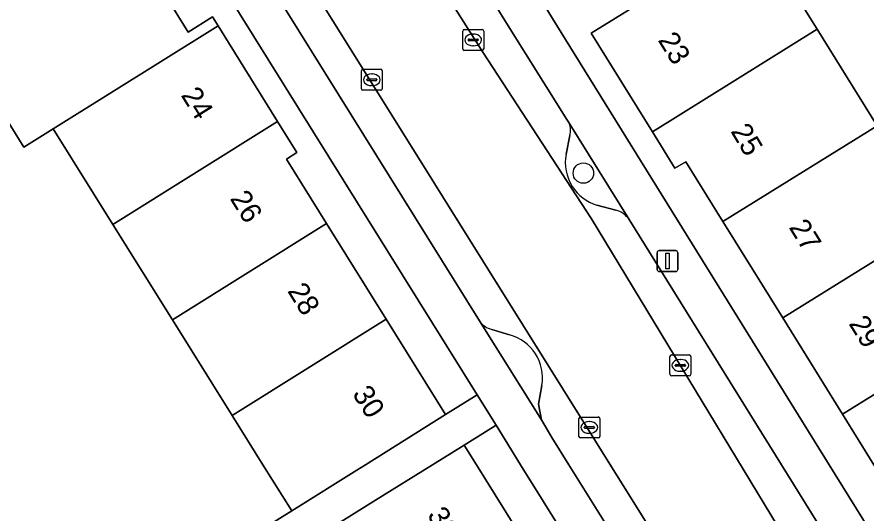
# Model space of a CAD drawing. Extents: x 159279 to 160377, y 384531 to 385888.
# Drawn here: x 159852.56 to 159893.25, y 385247.64 to 385271.42 of the extents above; entities that cross this region are included whole.
import ezdxf

# ---------------------------------------------------------------- set-up
doc = ezdxf.new("R2010")
doc.units = 0
for name, color, linetype in [('IMGEO_Boom', 7, 'Continuous'), ('IMGEO_Erf', 7, 'Continuous'), ('IMGEO_Kolk', 7, 'Continuous'), ('IMGEO_Lichtmast', 7, 'Continuous'), ('IMGEO_Pand', 7, 'Continuous'), ('IMGEO_Pand_nummerreeks', 7, 'Continuous'), ('IMGEO_Parkeervlak_open', 7, 'Continuous'), ('IMGEO_Rijbaan_lokaal_open', 7, 'Continuous'), ('IMGEO_Verkeerseiland_open', 7, 'Continuous'), ('IMGEO_Voetpad_open', 7, 'Continuous')]:
    doc.layers.add(name, color=color, linetype=linetype)

msp = doc.modelspace()

# ---------------------------------------------------------------- linework, layer by layer
at = {"layer": 'IMGEO_Boom'}
msp.add_circle((159879.67, 385263.951), 0.489, dxfattribs=at)
at = {"layer": 'IMGEO_Erf'}
for points in [[(159917.455, 385309.52), (159903.428, 385300.804), (159900.092, 385298.707), (159893.162, 385294.389), (159890.134, 385292.527), (159875.462, 385283.385), (159872.126, 385281.303), (159878.197, 385271.34), (159879.026, 385270.004), (159891.439, 385250), (159895.643, 385243.226)], [(159915.251, 385294.567), (159911.752, 385292.392), (159907.119, 385289.513), (159902.486, 385286.633), (159904.388, 385283.582), (159899.755, 385280.702), (159897.853, 385283.753), (159893.22, 385280.874), (159889.693, 385278.666), (159891.35, 385276.002), (159888.676, 385274.341), (159890.859, 385270.829), (159893.725, 385266.219), (159896.59, 385261.61), (159899.455, 385257), (159902.32, 385252.391), (159903.806, 385250), (159905.185, 385247.781), (159908.519, 385249.855), (159911.387, 385245.247)], [(159897.812, 385243.194), (159894.945, 385247.803), (159893.578, 385250), (159892.078, 385252.411), (159889.211, 385257.02), (159886.345, 385261.628), (159884.568, 385264.484), (159884.05, 385264.188), (159882.973, 385265.923), (159880.045, 385270.637), (159881.2, 385271.355), (159882.089, 385271.908), (159881.249, 385273.256), (159880.36, 385272.702), (159878.636, 385275.466), (159876.091, 385279.545), (159884.297, 385284.651), (159883.586, 385285.791), (159888.317, 385288.737), (159890.043, 385289.812), (159890.404, 385289.313), (159893.272, 385291.101)], [(159886.273, 385234.601), (159876.665, 385250), (159875.488, 385251.889), (159873.968, 385250.942), (159874.554, 385250), (159876.87, 385246.277)]]:
    msp.add_lwpolyline(points, dxfattribs=at)
for points in [[(159854.654, 385285.32), (159834.422, 385272.708), (159836.387, 385269.52), (159854.479, 385280.814), (159860.752, 385270.694), (159861.919, 385271.42), (159862.182, 385270.997), (159865.027, 385266.423), (159865.953, 385264.935), (159865.452, 385264.616), (159867.373, 385261.536), (159870.223, 385256.965), (159873.073, 385252.395), (159874.585, 385253.337)], [(159860.003, 385256.93), (159857.148, 385261.498), (159854.292, 385266.066), (159852.888, 385265.188), (159851.418, 385267.539), (159848.881, 385265.953), (159847.453, 385268.238), (159845.137, 385266.79), (159847.998, 385262.214), (159843.017, 385259.1), (159847.279, 385252.386), (159851.247, 385245.67), (159853.192, 385246.838), (159856.178, 385241.864), (159865.714, 385247.794), (159864.335, 385250), (159862.859, 385252.361)]]:
    msp.add_lwpolyline(points, close=True, dxfattribs=at)
at = {"layer": 'IMGEO_Kolk'}
for p, q in [((159873.972, 385270.821), (159874.824, 385270.821)), ((159873.897, 385269.895), (159873.897, 385270.747)), ((159874.385, 385270.601), (159874.41, 385270.601)), ((159874.898, 385270.747), (159874.898, 385269.895)), ((159874.156, 385270.315), (159874.156, 385270.327)), ((159874.594, 385270.278), (159874.196, 385270.278)), ((159874.199, 385270.364), (159874.597, 385270.364)), ((159874.408, 385270.041), (159874.383, 385270.041)), ((159874.64, 385270.327), (159874.64, 385270.315)), ((159874.824, 385269.821), (159873.972, 385269.821)), ((159869.044, 385267.989), (159869.044, 385268.841)), ((159869.119, 385268.915), (159869.971, 385268.915)), ((159870.045, 385268.841), (159870.045, 385267.989)), ((159869.303, 385268.409), (159869.303, 385268.421)), ((159869.741, 385268.372), (159869.343, 385268.372)), ((159869.346, 385268.458), (159869.744, 385268.458)), ((159869.532, 385268.695), (159869.557, 385268.695)), ((159869.787, 385268.421), (159869.787, 385268.409)), ((159869.555, 385268.135), (159869.53, 385268.135)), ((159869.971, 385267.915), (159869.119, 385267.915)), ((159883.811, 385254.327), (159883.811, 385255.179)), ((159883.886, 385255.253), (159884.738, 385255.253)), ((159884.299, 385255.033), (159884.324, 385255.033)), ((159884.812, 385255.179), (159884.812, 385254.327)), ((159884.07, 385254.747), (159884.07, 385254.759)), ((159884.508, 385254.71), (159884.11, 385254.71)), ((159884.113, 385254.796), (159884.511, 385254.796)), ((159884.554, 385254.759), (159884.554, 385254.747)), ((159884.738, 385254.253), (159883.886, 385254.253)), ((159884.322, 385254.473), (159884.297, 385254.473)), ((159879.455, 385251.357), (159879.455, 385252.209)), ((159879.53, 385252.283), (159880.382, 385252.283)), ((159880.456, 385252.209), (159880.456, 385251.357)), ((159879.714, 385251.777), (159879.714, 385251.789)), ((159880.152, 385251.74), (159879.754, 385251.74)), ((159879.757, 385251.826), (159880.155, 385251.826)), ((159879.943, 385252.063), (159879.968, 385252.063)), ((159880.198, 385251.789), (159880.198, 385251.777)), ((159880.382, 385251.283), (159879.53, 385251.283)), ((159879.966, 385251.503), (159879.941, 385251.503))]:
    msp.add_line(p, q, dxfattribs=at)
for points in [[(159873.972, 385270.821), (159874.824, 385270.821)], [(159873.897, 385269.895), (159873.897, 385270.747)], [(159874.898, 385270.747), (159874.898, 385269.895)], [(159874.824, 385269.821), (159873.972, 385269.821)], [(159869.044, 385267.989), (159869.044, 385268.841)], [(159869.119, 385268.915), (159869.971, 385268.915)], [(159870.045, 385268.841), (159870.045, 385267.989)], [(159869.971, 385267.915), (159869.119, 385267.915)], [(159883.811, 385254.327), (159883.811, 385255.179)], [(159883.886, 385255.253), (159884.738, 385255.253)], [(159884.812, 385255.179), (159884.812, 385254.327)], [(159884.738, 385254.253), (159883.886, 385254.253)], [(159879.455, 385251.357), (159879.455, 385252.209)], [(159879.53, 385252.283), (159880.382, 385252.283)], [(159880.456, 385252.209), (159880.456, 385251.357)], [(159880.382, 385251.283), (159879.53, 385251.283)]]:
    msp.add_lwpolyline(points, dxfattribs=at)
for centre, radius, start, end in [((159873.974, 385270.745), 0.0765, 91.552, 178.448), ((159873.974, 385270.745), 0.0765, 91.552, 178.448), ((159874.822, 385270.745), 0.0765, 1.552, 88.448), ((159874.822, 385270.745), 0.0765, 1.552, 88.448), ((159874.196, 385270.324), 0.0403, 85.8775, 175.7526), ((159874.193, 385270.314), 0.0366, 178.938, 274.7102), ((159874.597, 385270.321), 0.043, 264.8664, 352.4533), ((159874.601, 385270.326), 0.0386, 1.7309, 96.639), ((159873.974, 385269.897), 0.0765, 181.552, 268.448), ((159873.974, 385269.897), 0.0765, 181.552, 268.448), ((159874.822, 385269.897), 0.0765, 271.552, 358.448), ((159874.822, 385269.897), 0.0765, 271.552, 358.448), ((159869.121, 385268.839), 0.0765, 91.552, 178.448), ((159869.121, 385268.839), 0.0765, 91.552, 178.448), ((159869.969, 385268.839), 0.0765, 1.552, 88.448), ((159869.969, 385268.839), 0.0765, 1.552, 88.448), ((159869.343, 385268.418), 0.0403, 85.8775, 175.7526), ((159869.34, 385268.408), 0.0366, 178.938, 274.7102), ((159869.744, 385268.415), 0.043, 264.8664, 352.4533), ((159869.748, 385268.42), 0.0386, 1.7309, 96.639), ((159869.121, 385267.991), 0.0765, 181.552, 268.448), ((159869.121, 385267.991), 0.0765, 181.552, 268.448), ((159869.969, 385267.991), 0.0765, 271.552, 358.448), ((159869.969, 385267.991), 0.0765, 271.552, 358.448), ((159883.888, 385255.177), 0.0765, 91.552, 178.448), ((159883.888, 385255.177), 0.0765, 91.552, 178.448), ((159884.736, 385255.177), 0.0765, 1.552, 88.448), ((159884.736, 385255.177), 0.0765, 1.552, 88.448), ((159884.11, 385254.756), 0.0403, 85.8775, 175.7526), ((159884.107, 385254.746), 0.0366, 178.938, 274.7102), ((159884.511, 385254.753), 0.043, 264.8664, 352.4533), ((159884.515, 385254.758), 0.0386, 1.7309, 96.639), ((159883.888, 385254.329), 0.0765, 181.552, 268.448), ((159883.888, 385254.329), 0.0765, 181.552, 268.448), ((159884.736, 385254.329), 0.0765, 271.552, 358.448), ((159884.736, 385254.329), 0.0765, 271.552, 358.448), ((159879.532, 385252.207), 0.0765, 91.552, 178.448), ((159879.532, 385252.207), 0.0765, 91.552, 178.448), ((159880.38, 385252.207), 0.0765, 1.552, 88.448), ((159880.38, 385252.207), 0.0765, 1.552, 88.448), ((159879.754, 385251.786), 0.0403, 85.8775, 175.7526), ((159879.751, 385251.776), 0.0366, 178.938, 274.7102), ((159880.155, 385251.783), 0.043, 264.8664, 352.4533), ((159880.159, 385251.788), 0.0386, 1.7309, 96.639), ((159879.532, 385251.359), 0.0765, 181.552, 268.448), ((159879.532, 385251.359), 0.0765, 181.552, 268.448), ((159880.38, 385251.359), 0.0765, 271.552, 358.448), ((159880.38, 385251.359), 0.0765, 271.552, 358.448)]:
    msp.add_arc(centre, radius, start, end, dxfattribs=at)
for centre, major_axis, ratio, start_param, end_param in [((159874.384, 385270.321), (-0.387, 0.002), 0.722429, 4.712389, 7.853982), ((159874.409, 385270.321), (-0.39, 0.002), 0.717154, 1.570796, 4.712389), ((159869.531, 385268.415), (-0.387, 0.002), 0.722429, 4.712389, 7.853982), ((159869.556, 385268.415), (-0.39, 0.002), 0.717154, 1.570796, 4.712389), ((159884.298, 385254.753), (-0.387, 0.002), 0.722429, 4.712389, 7.853982), ((159884.323, 385254.753), (-0.39, 0.002), 0.717154, 1.570796, 4.712389), ((159879.942, 385251.783), (-0.387, 0.002), 0.722429, 4.712389, 7.853982), ((159879.967, 385251.783), (-0.39, 0.002), 0.717154, 1.570796, 4.712389)]:
    msp.add_ellipse(centre, major_axis=major_axis, ratio=ratio, start_param=start_param, end_param=end_param, dxfattribs=at)
at = {"layer": 'IMGEO_Lichtmast'}
for p, q in [((159883.301, 385260.242), (159884.091, 385260.242)), ((159884.091, 385260.242), (159883.301, 385260.242)), ((159883.201, 385259.342), (159883.201, 385260.142)), ((159883.201, 385260.142), (159883.201, 385259.342)), ((159884.191, 385260.142), (159884.191, 385259.342)), ((159884.191, 385259.342), (159884.191, 385260.142)), ((159884.091, 385259.242), (159883.301, 385259.242)), ((159883.301, 385259.242), (159884.091, 385259.242))]:
    msp.add_line(p, q, dxfattribs=at)
msp.add_lwpolyline([(159883.621, 385260.117), (159883.771, 385260.117), (159883.771, 385259.367), (159883.621, 385259.367), (159883.621, 385260.117)], dxfattribs=at)
for centre, start, end in [((159883.301, 385260.142), 90, 180), ((159883.301, 385260.142), 90, 180), ((159884.091, 385260.142), 0, 90), ((159884.091, 385260.142), 360, 90), ((159883.301, 385259.342), 180, 270), ((159883.301, 385259.342), 180, 270), ((159884.091, 385259.342), 270, 0), ((159884.091, 385259.342), 270, 0)]:
    msp.add_arc(centre, 0.1, start, end, dxfattribs=at)
at = {"layer": 'IMGEO_Pand'}
for points in [[(159838.468, 385266.193), (159839.038, 385265.281), (159843.017, 385259.1), (159847.998, 385262.214), (159845.137, 385266.79), (159847.453, 385268.238), (159848.881, 385265.953), (159851.418, 385267.539), (159852.888, 385265.188), (159854.292, 385266.066), (159862.182, 385270.997), (159861.919, 385271.42), (159860.752, 385270.694), (159854.479, 385280.814), (159836.387, 385269.52)], [(159888.676, 385274.341), (159887.932, 385275.54), (159882.089, 385271.908), (159881.2, 385271.355), (159880.045, 385270.637), (159882.973, 385265.923), (159890.859, 385270.829)], [(159865.027, 385266.423), (159862.182, 385270.997), (159854.292, 385266.066), (159857.148, 385261.498)], [(159893.725, 385266.219), (159890.859, 385270.829), (159882.973, 385265.923), (159884.05, 385264.188), (159884.568, 385264.484), (159886.345, 385261.628)], [(159867.373, 385261.536), (159865.452, 385264.616), (159865.953, 385264.935), (159865.027, 385266.423), (159857.148, 385261.498), (159860.003, 385256.93)], [(159886.345, 385261.628), (159889.211, 385257.02), (159896.59, 385261.61), (159893.725, 385266.219)], [(159860.003, 385256.93), (159862.859, 385252.361), (159870.223, 385256.965), (159867.373, 385261.536)], [(159899.455, 385257), (159896.59, 385261.61), (159889.211, 385257.02), (159892.078, 385252.411)], [(159862.859, 385252.361), (159864.335, 385250), (159865.714, 385247.794), (159868.834, 385249.745), (159869.242, 385250), (159873.073, 385252.395), (159870.223, 385256.965)], [(159892.078, 385252.411), (159893.578, 385250), (159894.945, 385247.803), (159898.477, 385250), (159902.32, 385252.391), (159899.455, 385257)], [(159876.87, 385246.277), (159874.554, 385250), (159873.968, 385250.942), (159872.453, 385250), (159869.723, 385248.302), (159866.584, 385246.349), (159869.486, 385241.684)]]:
    msp.add_lwpolyline(points, close=True, dxfattribs=at)
at = {"layer": 'IMGEO_Parkeervlak_open'}
for points in [[(159869.009, 385279), (159869.372, 385278.416), (159874.85, 385269.744), (159880.066, 385261.765), (159892.289, 385241.572), (159892.193, 385242.217), (159892.431, 385243.575)], [(159878.949, 385266.416), (159878.884, 385266.521), (159875.913, 385271.256), (159872.159, 385277.364)], [(159887.881, 385238.926), (159864.912, 385275.672), (159864.946, 385274.805), (159864.713, 385273.472), (159864.692, 385273.407), (159864.677, 385273.341), (159864.668, 385273.273), (159864.665, 385273.205), (159864.668, 385273.137), (159864.678, 385273.069), (159864.693, 385273.003), (159864.714, 385272.938), (159864.741, 385272.875), (159864.773, 385272.815), (159864.811, 385272.758), (159864.841, 385272.719), (159874.69, 385256.883)], [(159878.839, 385264.854), (159879.025, 385265.746)], [(159881.229, 385262.172), (159880.321, 385262.422)], [(159892.396, 385244.788), (159889.155, 385250), (159881.866, 385261.724)], [(159875.291, 385256.47), (159876.131, 385256.217)], [(159877.682, 385253.796), (159877.519, 385252.905), (159877.663, 385252.15), (159878.164, 385251.299), (159878.975, 385250), (159885.109, 385240.177), (159885.33, 385239.926)]]:
    msp.add_lwpolyline(points, dxfattribs=at)
for centre, radius, start, end in [((159878.142, 385265.985), 0.915, 344.8497, 28.0934), ((159880.945, 385264.468), 2.141, 169.6198, 212.5846), ((159880.939, 385264.464), 2.134, 212.5916, 253.173), ((159880.976, 385261.135), 1.068, 33.4949, 76.2679), ((159875.522, 385257.45), 1.006, 214.2628, 256.7444), ((159875.578, 385254.155), 2.135, 350.3162, 74.9747)]:
    msp.add_arc(centre, radius, start, end, dxfattribs=at)
at = {"layer": 'IMGEO_Rijbaan_lokaal_open'}
msp.add_lwpolyline([(159892.289, 385241.572), (159880.066, 385261.765), (159874.85, 385269.744), (159869.372, 385278.416), (159864.912, 385275.672), (159887.881, 385238.926)], close=True, dxfattribs=at)
at = {"layer": 'IMGEO_Verkeerseiland_open'}
for points in [[(159881.866, 385261.724), (159878.949, 385266.416)], [(159879.025, 385265.746), (159878.839, 385264.854)], [(159880.321, 385262.422), (159881.229, 385262.172)], [(159874.69, 385256.883), (159877.663, 385252.15), (159877.519, 385252.905), (159877.682, 385253.796)], [(159876.131, 385256.217), (159875.291, 385256.47)]]:
    msp.add_lwpolyline(points, dxfattribs=at)
for centre, radius, start, end in [((159878.142, 385265.985), 0.915, 344.8497, 28.0934), ((159880.945, 385264.468), 2.141, 169.6198, 212.5846), ((159880.939, 385264.464), 2.134, 212.5916, 253.173), ((159880.976, 385261.135), 1.068, 33.4949, 76.2679), ((159875.522, 385257.45), 1.006, 214.2628, 256.7444), ((159875.578, 385254.155), 2.135, 350.3162, 74.9747)]:
    msp.add_arc(centre, radius, start, end, dxfattribs=at)
at = {"layer": 'IMGEO_Voetpad_open'}
for points in [[(159860.911, 385279.229), (159858.302, 385283.419), (159857.525, 385284.725), (159854.654, 385285.32), (159874.585, 385253.337), (159875.488, 385251.889), (159876.665, 385250), (159886.273, 385234.601), (159897.868, 385215.935), (159901.229, 385211.553), (159905.522, 385207.774), (159905.738, 385207.626), (159925.993, 385193.712), (159926.338, 385193.522)], [(159879.026, 385270.004), (159878.197, 385271.34), (159872.126, 385281.303), (159869.009, 385279)], [(159885.109, 385240.177), (159878.975, 385250), (159878.164, 385251.299), (159877.663, 385252.15), (159874.69, 385256.883), (159864.841, 385272.719), (159864.811, 385272.758), (159864.773, 385272.815), (159864.741, 385272.875), (159864.714, 385272.938), (159864.693, 385273.003), (159864.678, 385273.069), (159864.668, 385273.137), (159864.665, 385273.205), (159864.668, 385273.273), (159864.677, 385273.341), (159864.692, 385273.407), (159864.713, 385273.472), (159864.946, 385274.805), (159864.912, 385275.672), (159864.722, 385276.137), (159862.164, 385280.033)], [(159872.159, 385277.364), (159875.913, 385271.256), (159878.884, 385266.521), (159878.949, 385266.416), (159881.866, 385261.724), (159889.155, 385250), (159892.396, 385244.788), (159896.505, 385238.121), (159906.729, 385221.619)], [(159931.97, 385200.472), (159931.86, 385200.579), (159911.876, 385214.271), (159910.21, 385216.971), (159911.473, 385217.758), (159910.65, 385219.082), (159895.643, 385243.226), (159891.439, 385250), (159879.026, 385270.004)], [(159866.584, 385246.349), (159869.723, 385248.302), (159872.453, 385250), (159873.968, 385250.942), (159875.488, 385251.889), (159874.585, 385253.337), (159873.073, 385252.395), (159869.242, 385250), (159868.834, 385249.745), (159865.714, 385247.794), (159856.178, 385241.864)]]:
    msp.add_lwpolyline(points, dxfattribs=at)

# ---------------------------------------------------------------- texts
at = {"layer": 'IMGEO_Pand_nummerreeks'}
for s, rotation, p in [('23', 301.8448, (159883.214, 385270.312)), ('24', 301.8814, (159860.382, 385267.679)), ('25', 300.8485, (159886.696, 385265.953)), ('26', 301.9476, (159862.727, 385262.734)), ('27', 301.88, (159889.482, 385261.357)), ('28', 301.9476, (159865.479, 385258.314)), ('29', 301.8834, (159892.347, 385256.748)), ('30', 301.9476, (159868.584, 385253.394)), ('32', 301.4441, (159872.169, 385247.599))]:
    msp.add_text(s, height=1, rotation=rotation, dxfattribs=at).set_placement(p)

doc.saveas('drawing.dxf')
